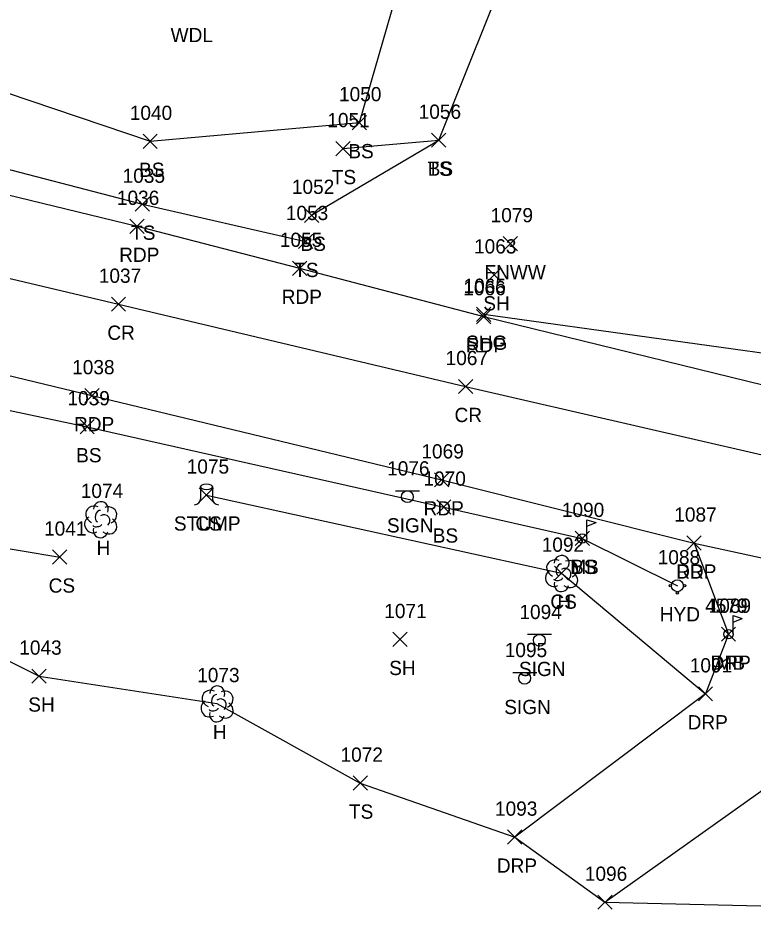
# Model space of a CAD drawing. Extents: x 1509053 to 1511576, y 400838 to 402572.
# Drawn here: x 1509149.6 to 1509252.8, y 402041.6 to 402167.8 of the extents above; entities that cross this region are included whole.
import ezdxf

# ---------------------------------------------------------------- set-up
doc = ezdxf.new("R2010")
doc.units = 0
for name, color, linetype in [('L_A', 7, 'Continuous'), ('L_I', 7, 'Continuous'), ('L_TIC', 7, 'Continuous'), ('LELB', 7, 'Continuous'), ('LMB', 7, 'Continuous'), ('LSOGP', 7, 'Continuous'), ('LTD', 7, 'Continuous'), ('LTS', 7, 'Continuous'), ('P_A', 7, 'Continuous'), ('P_I', 7, 'Continuous'), ('P_TIC', 7, 'Continuous'), ('PET', 7, 'Continuous'), ('PRC', 7, 'Continuous'), ('PSU', 7, 'Continuous'), ('R_A', 7, 'Continuous'), ('R_I', 7, 'Continuous'), ('R_TIC', 7, 'Continuous'), ('RDP', 7, 'Continuous'), ('S_A', 7, 'Continuous'), ('S_I', 7, 'Continuous'), ('SSGN', 7, 'Continuous'), ('U_A', 7, 'Continuous'), ('U_I', 7, 'Continuous'), ('UWFH', 7, 'Continuous')]:
    doc.layers.add(name, color=color, linetype=linetype)

msp = doc.modelspace()

# ---------------------------------------------------------------- linework, layer by layer
at = {"layer": 'L_TIC'}
for points in [[(1509196.52, 402152.15), (1509198.52, 402154.15)], [(1509198.52, 402152.15), (1509196.52, 402154.15)], [(1509167.15, 402149.53), (1509169.15, 402151.53)], [(1509169.15, 402149.53), (1509167.15, 402151.53)], [(1509207.66, 402149.69), (1509209.66, 402151.69)], [(1509209.66, 402149.69), (1509207.66, 402151.69)], [(1509207.66, 402149.69), (1509209.66, 402151.69)], [(1509209.66, 402149.69), (1509207.66, 402151.69)], [(1509207.66, 402149.69), (1509209.66, 402151.69)], [(1509209.66, 402149.69), (1509207.66, 402151.69)], [(1509194.23, 402148.51), (1509196.23, 402150.51)], [(1509196.23, 402148.51), (1509194.23, 402150.51)], [(1509166.06, 402140.7), (1509168.06, 402142.7)], [(1509168.06, 402140.7), (1509166.06, 402142.7)], [(1509189.81, 402139.14), (1509191.81, 402141.14)], [(1509191.81, 402139.14), (1509189.81, 402141.14)], [(1509188.96, 402135.47), (1509190.96, 402137.47)], [(1509190.96, 402135.47), (1509188.96, 402137.47)], [(1509217.72, 402135.16), (1509219.72, 402137.16)], [(1509219.72, 402135.16), (1509217.72, 402137.16)], [(1509215.43, 402130.78), (1509217.43, 402132.78)], [(1509217.43, 402130.78), (1509215.43, 402132.78)], [(1509158.31, 402109.46), (1509160.31, 402111.46)], [(1509160.31, 402109.46), (1509158.31, 402111.46)], [(1509175.05, 402099.87), (1509177.05, 402101.87)], [(1509177.05, 402099.87), (1509175.05, 402101.87)], [(1509208.37, 402098.18), (1509210.37, 402100.18)], [(1509210.37, 402098.18), (1509208.37, 402100.18)], [(1509227.8, 402093.78), (1509229.8, 402095.78)], [(1509229.8, 402093.78), (1509227.8, 402095.78)], [(1509154.46, 402091.16), (1509156.46, 402093.16)], [(1509156.46, 402091.16), (1509154.46, 402093.16)], [(1509224.88, 402088.9), (1509226.88, 402090.9)], [(1509226.88, 402088.9), (1509224.88, 402090.9)], [(1509202.21, 402079.59), (1509204.21, 402081.59)], [(1509204.21, 402079.59), (1509202.21, 402081.59)], [(1509151.56, 402074.44), (1509153.56, 402076.44)], [(1509153.56, 402074.44), (1509151.56, 402076.44)], [(1509196.64, 402059.42), (1509198.64, 402061.42)], [(1509198.64, 402059.42), (1509196.64, 402061.42)]]:
    msp.add_lwpolyline(points, dxfattribs=at)
at = {"layer": 'LELB'}
for points in [[(1509073.43, 402176.32), (1509124.36, 402165.36), (1509168.15, 402150.53), (1509197.52, 402153.15), (1509206.41, 402183.98), (1509229.57, 402218.52), (1509244.53, 402232.65)], [(1509208.66, 402150.69), (1509219.47, 402177.73), (1509241.9, 402211.24), (1509264.28, 402221.5)], [(1509070.66, 402166.02), (1509118.82, 402154.26), (1509167.06, 402141.7), (1509189.96, 402136.47)], [(1509190.81, 402140.14), (1509208.66, 402150.69)], [(1509195.23, 402149.51), (1509208.66, 402150.69)], [(1509144.92, 402113.48), (1509159.31, 402110.46)], [(1509159.31, 402110.46), (1509209.37, 402099.18), (1509228.8, 402094.78)], [(1509083.06, 402104.32), (1509155.46, 402092.16)], [(1509176.05, 402100.87), (1509225.88, 402089.9)], [(1509228.8, 402094.78), (1509242.16, 402088.13)], [(1509225.88, 402089.9), (1509246.1, 402072.96)]]:
    msp.add_lwpolyline(points, dxfattribs=at)
at = {"layer": 'LMB'}
for p, q in [((1509229.45, 402097.38), (1509230.74, 402097)), ((1509229.46, 402094.79), (1509229.46, 402097.38)), ((1509229.46, 402096.48), (1509230.74, 402096.99)), ((1509228.8, 402094.78), (1509228.8, 402094.78)), ((1509249.97, 402083.93), (1509251.26, 402083.55)), ((1509249.98, 402081.34), (1509249.98, 402083.93)), ((1509249.98, 402083.03), (1509251.26, 402083.54)), ((1509249.32, 402081.33), (1509249.32, 402081.33))]:
    msp.add_line(p, q, dxfattribs=at)
for centre in [(1509228.8, 402094.78), (1509249.32, 402081.33)]:
    msp.add_circle(centre, 0.656, dxfattribs=at)
at = {"layer": 'LSOGP'}
msp.add_lwpolyline([(1509099.68, 402257.85), (1509084.77, 402216.15), (1509076.57, 402183.15), (1509073.43, 402176.32), (1509070.66, 402166.02), (1509069.74, 402162.61), (1509066.35, 402150.83), (1509063.17, 402139.09), (1509061.77, 402134.39), (1509061.54, 402133.56), (1509058.33, 402126.15), (1509055.36, 402108.79), (1509088.64, 402089.81), (1509104.93, 402090.55), (1509139.24, 402082.08), (1509152.55, 402075.44), (1509177.52, 402071.59), (1509197.64, 402060.42), (1509219.32, 402052.84), (1509231.98, 402043.7), (1509281.69, 402042.53)], dxfattribs=at)
at = {"layer": 'LTD'}
for p, q in [((1509161.19, 402097.45), (1509161.19, 402097.45)), ((1509161.19, 402097.45), (1509161.19, 402097.45)), ((1509225.88, 402089.9), (1509225.88, 402089.9)), ((1509225.88, 402089.9), (1509225.88, 402089.9)), ((1509177.52, 402071.59), (1509177.52, 402071.59)), ((1509177.52, 402071.59), (1509177.52, 402071.59))]:
    msp.add_line(p, q, dxfattribs=at)
for centre in [(1509161.23, 402098.88), (1509225.92, 402091.33), (1509177.57, 402073.02)]:
    msp.add_arc(centre, 1.05, 335.5272, 180.9563, dxfattribs=at)
for centre, major_axis, ratio, start_param, end_param in [((1509160.39, 402098.11), (1.21, -0.51), 0.895232, 1.570796, 4.712389), ((1509162.23, 402098.03), (-1.14, -0.48), 0.949671, 1.570796, 4.712389), ((1509160.98, 402097.9), (-0.208, -0.792), 0.645439, 3.141593, 6.283185), ((1509161.69, 402097.28), (-0.5, 0.667), 0.989748, 3.141593, 6.283185), ((1509160.1, 402096.74), (0.58, -1.04), 0.959034, 3.141593, 6.283185), ((1509160.73, 402096.69), (-0.625, -0.083), 0.423636, 0, 3.141593), ((1509162.19, 402096.61), (-1.09, 0.79), 0.841452, 1.570796, 4.712389), ((1509161.19, 402095.95), (0.26, 1.06), 0.942809, 1.570796, 4.712389), ((1509225.09, 402090.57), (1.21, -0.51), 0.895232, 1.570796, 4.712389), ((1509226.92, 402090.48), (-1.14, -0.48), 0.949671, 1.570796, 4.712389), ((1509225.67, 402090.36), (-0.208, -0.792), 0.645439, 3.141593, 6.283185), ((1509226.38, 402089.73), (-0.5, 0.667), 0.989748, 3.141593, 6.283185), ((1509224.79, 402089.19), (0.58, -1.04), 0.959034, 3.141593, 6.283185), ((1509225.42, 402089.15), (-0.625, -0.083), 0.423636, 0, 3.141593), ((1509226.88, 402089.07), (-1.09, 0.79), 0.841452, 1.570796, 4.712389), ((1509225.88, 402088.4), (0.26, 1.06), 0.942809, 1.570796, 4.712389), ((1509176.73, 402072.26), (1.21, -0.51), 0.895232, 1.570796, 4.712389), ((1509177.31, 402072.05), (-0.208, -0.792), 0.645439, 3.141593, 6.283185), ((1509178.56, 402072.17), (-1.14, -0.48), 0.949671, 1.570796, 4.712389), ((1509176.44, 402070.88), (0.58, -1.04), 0.959034, 3.141593, 6.283185), ((1509178.02, 402071.42), (-0.5, 0.667), 0.989748, 3.141593, 6.283185), ((1509178.52, 402070.76), (-1.09, 0.79), 0.841452, 1.570796, 4.712389), ((1509177.52, 402070.09), (0.26, 1.06), 0.942809, 1.570796, 4.712389), ((1509177.06, 402070.84), (-0.625, -0.083), 0.423636, 0, 3.141593)]:
    msp.add_ellipse(centre, major_axis=major_axis, ratio=ratio, start_param=start_param, end_param=end_param, dxfattribs=at)
at = {"layer": 'LTS'}
for p, q in [((1509175.23, 402102.01), (1509175.23, 402100.34)), ((1509176.89, 402101.84), (1509176.89, 402102.01)), ((1509176.89, 402102.01), (1509176.89, 402100.34)), ((1509176.06, 402100.86), (1509176.06, 402100.86)), ((1509176.06, 402100.86), (1509176.06, 402100.86)), ((1509176.06, 402100.84), (1509176.06, 402100.84))]:
    msp.add_line(p, q, dxfattribs=at)
msp.add_circle((1509176.06, 402100.86), 0.0833, dxfattribs=at)
for centre, start, end in [((1509174.39, 402100.34), 270, 360), ((1509177.73, 402100.34), 180, 270)]:
    msp.add_arc(centre, 0.833, start, end, dxfattribs=at)
msp.add_ellipse((1509176.06, 402102.01), major_axis=(-0.833, 0), ratio=0.5, dxfattribs=at)
at = {"layer": 'P_TIC'}
for points in [[(1509165.31, 402137.6), (1509167.31, 402139.6)], [(1509167.31, 402137.6), (1509165.31, 402139.6)], [(1509188.12, 402131.7), (1509190.12, 402133.7)], [(1509190.12, 402131.7), (1509188.12, 402133.7)], [(1509162.71, 402126.66), (1509164.71, 402128.66)], [(1509164.71, 402126.66), (1509162.71, 402128.66)], [(1509213.96, 402125.25), (1509215.96, 402127.25)], [(1509215.96, 402125.25), (1509213.96, 402127.25)], [(1509213.97, 402124.92), (1509215.97, 402126.92)], [(1509215.97, 402124.92), (1509213.97, 402126.92)], [(1509211.43, 402115.11), (1509213.43, 402117.11)], [(1509213.43, 402115.11), (1509211.43, 402117.11)], [(1509158.98, 402113.82), (1509160.98, 402115.82)], [(1509160.98, 402113.82), (1509158.98, 402115.82)], [(1509208.05, 402102), (1509210.05, 402104)], [(1509210.05, 402102), (1509208.05, 402104)], [(1509243.49, 402093.13), (1509245.49, 402095.13)], [(1509245.49, 402093.13), (1509243.49, 402095.13)]]:
    msp.add_lwpolyline(points, dxfattribs=at)
at = {"layer": 'PET'}
for points in [[(1509069.74, 402162.61), (1509117.95, 402150.34), (1509166.31, 402138.6), (1509189.12, 402132.7), (1509214.97, 402125.92), (1509263.51, 402114.05), (1509312.14, 402102.42), (1509361.01, 402091.29), (1509409.6, 402078.35), (1509458.22, 402062.29), (1509505.25, 402041.71), (1509550.77, 402018.3), (1509593.93, 401993.28)], [(1509063.17, 402139.09), (1509112.19, 402126.33), (1509159.98, 402114.82), (1509209.05, 402103), (1509244.49, 402094.13), (1509308.65, 402080.15), (1509355.93, 402069.3), (1509402.46, 402055.88), (1509449.73, 402039.91), (1509495.54, 402020.72), (1509539.16, 401999.24), (1509581.25, 401974.02)]]:
    msp.add_lwpolyline(points, dxfattribs=at)
at = {"layer": 'PRC'}
msp.add_lwpolyline([(1509066.35, 402150.83), (1509115.03, 402139.18), (1509163.71, 402127.66), (1509212.43, 402116.11), (1509261.18, 402104.85), (1509309.89, 402093.3), (1509358.23, 402080.96), (1509406.48, 402067.02), (1509453.83, 402051.04), (1509500, 402031.81), (1509544.56, 402009.22), (1509587.94, 401984.24)], dxfattribs=at)
at = {"layer": 'PSU'}
msp.add_lwpolyline([(1509214.96, 402126.25), (1509264.82, 402119.33), (1509313.18, 402106.28), (1509361.01, 402091.29)], dxfattribs=at)
at = {"layer": 'R_TIC'}
for points in [[(1509243.49, 402093.13), (1509245.49, 402095.13)], [(1509245.49, 402093.13), (1509243.49, 402095.13)], [(1509248.32, 402080.33), (1509250.32, 402082.33)], [(1509250.32, 402080.33), (1509248.32, 402082.33)], [(1509245.1, 402071.96), (1509247.1, 402073.96)], [(1509247.1, 402071.96), (1509245.1, 402073.96)], [(1509218.32, 402051.84), (1509220.32, 402053.84)], [(1509220.32, 402051.84), (1509218.32, 402053.84)], [(1509230.98, 402042.7), (1509232.98, 402044.7)], [(1509232.98, 402042.7), (1509230.98, 402044.7)]]:
    msp.add_lwpolyline(points, dxfattribs=at)
at = {"layer": 'RDP'}
for points in [[(1509244.49, 402094.13), (1509249.32, 402081.33), (1509246.1, 402072.96), (1509219.32, 402052.84)], [(1509231.98, 402043.7), (1509261.59, 402064.77), (1509283.73, 402075.33), (1509306.74, 402079.22)]]:
    msp.add_lwpolyline(points, dxfattribs=at)
at = {"layer": 'SSGN'}
for p, q in [((1509202.6, 402101.47), (1509205.94, 402101.47)), ((1509204.25, 402100.63), (1509204.25, 402100.63)), ((1509221.13, 402081.31), (1509224.46, 402081.31)), ((1509222.78, 402080.47), (1509222.78, 402080.47)), ((1509219.06, 402075.97), (1509222.4, 402075.97)), ((1509220.71, 402075.14), (1509220.71, 402075.14))]:
    msp.add_line(p, q, dxfattribs=at)
for centre in [(1509204.25, 402100.63), (1509222.78, 402080.47), (1509220.71, 402075.14)]:
    msp.add_circle(centre, 0.833, dxfattribs=at)
at = {"layer": 'UWFH'}
msp.add_line((1509242.16, 402088.13), (1509242.16, 402088.13), dxfattribs=at)
for centre, radius in [((1509241.16, 402088.13), 0.167), ((1509242.16, 402088.13), 0.833), ((1509243.16, 402088.13), 0.167), ((1509242.16, 402087.13), 0.167)]:
    msp.add_circle(centre, radius, dxfattribs=at)

# ---------------------------------------------------------------- texts
at = {"layer": 'L_A'}
for s, p in [('WDL', (1509171.02, 402164.45)), ('BS', (1509195.96, 402148.15)), ('BS', (1509166.59, 402145.53)), ('TS', (1509207.07, 402145.69)), ('TS', (1509207.07, 402145.69)), ('BS', (1509207.1, 402145.69)), ('TS', (1509193.64, 402144.51)), ('TS', (1509165.47, 402136.7)), ('BS', (1509189.25, 402135.14)), ('TS', (1509188.37, 402131.47)), ('FNWW', (1509215.07, 402131.16)), ('SH', (1509214.91, 402126.78)), ('BS', (1509157.76, 402105.46)), ('STUMP', (1509171.48, 402095.87)), ('CS', (1509174.5, 402095.87)), ('BS', (1509207.81, 402094.18)), ('H', (1509160.62, 402092.44)), ('MB', (1509227.11, 402089.78)), ('BS', (1509227.24, 402089.78)), ('CS', (1509153.9, 402087.16)), ('CS', (1509224.32, 402084.9)), ('H', (1509225.31, 402084.9)), ('MB', (1509247.63, 402076.33)), ('SH', (1509201.7, 402075.59)), ('SH', (1509151.04, 402070.45)), ('H', (1509176.95, 402066.59)), ('TS', (1509196.05, 402055.42))]:
    msp.add_text(s, height=2, dxfattribs=at).set_placement(p)
at = {"layer": 'L_I'}
for s, p in [('1050', (1509194.66, 402156.15)), ('1040', (1509165.29, 402153.53)), ('1056', (1509205.84, 402153.69)), ('1056', (1509205.84, 402153.69)), ('1056', (1509205.84, 402153.69)), ('1051', (1509193.02, 402152.51)), ('1035', (1509164.29, 402144.7)), ('1052', (1509188.04, 402143.14)), ('1053', (1509187.19, 402139.47)), ('1079', (1509215.94, 402139.16)), ('1063', (1509213.61, 402134.78)), ('1039', (1509156.54, 402113.46)), ('1075', (1509173.28, 402103.87)), ('1075', (1509173.28, 402103.87)), ('1070', (1509206.51, 402102.18)), ('1074', (1509158.41, 402100.45)), ('1090', (1509225.94, 402097.78)), ('1090', (1509225.94, 402097.78)), ('1041', (1509153.26, 402095.16)), ('1092', (1509223.11, 402092.9)), ('1092', (1509223.11, 402092.9)), ('1071', (1509201.01, 402083.59)), ('4579', (1509246.05, 402084.33)), ('1043', (1509149.78, 402078.45)), ('1073', (1509174.75, 402074.59)), ('1072', (1509194.87, 402063.42))]:
    msp.add_text(s, height=2, dxfattribs=at).set_placement(p)
at = {"layer": 'P_A'}
for s, p in [('RDP', (1509163.8, 402133.6)), ('RDP', (1509186.61, 402127.7)), ('CR', (1509162.14, 402122.66)), ('SHG', (1509212.49, 402121.25)), ('RDP', (1509212.46, 402120.92)), ('CR', (1509210.87, 402111.11)), ('RDP', (1509157.46, 402109.82)), ('RDP', (1509206.53, 402098)), ('RDP', (1509241.98, 402089.13))]:
    msp.add_text(s, height=2, dxfattribs=at).set_placement(p)
at = {"layer": 'P_I'}
for s, p in [('1036', (1509163.48, 402141.6)), ('1055', (1509186.35, 402135.7)), ('1037', (1509160.94, 402130.66)), ('1066', (1509212.1, 402128.92)), ('1065', (1509212.14, 402129.25)), ('1067', (1509209.62, 402119.11)), ('1038', (1509157.2, 402117.82)), ('1069', (1509206.22, 402106)), ('1087', (1509241.72, 402097.13))]:
    msp.add_text(s, height=2, dxfattribs=at).set_placement(p)
at = {"layer": 'R_A'}
for p in [(1509241.98, 402089.13), (1509246.81, 402076.33), (1509243.59, 402067.96), (1509216.81, 402047.84)]:
    msp.add_text('DRP', height=2, dxfattribs=at).set_placement(p)
at = {"layer": 'R_I'}
for s, p in [('1087', (1509241.72, 402097.13)), ('1089', (1509246.54, 402084.33)), ('1091', (1509243.89, 402075.96)), ('1093', (1509216.55, 402055.84)), ('1096', (1509229.16, 402046.7))]:
    msp.add_text(s, height=2, dxfattribs=at).set_placement(p)
at = {"layer": 'S_A'}
for p in [(1509201.39, 402095.61), (1509219.91, 402075.45), (1509217.85, 402070.11)]:
    msp.add_text('SIGN', height=2, dxfattribs=at).set_placement(p)
at = {"layer": 'S_I'}
for s, p in [('1076', (1509201.41, 402103.61)), ('1094', (1509219.98, 402083.45)), ('1095', (1509217.92, 402078.11))]:
    msp.add_text(s, height=2, dxfattribs=at).set_placement(p)
at = {"layer": 'U_A'}
msp.add_text('HYD', height=2, dxfattribs=at).set_placement((1509239.68, 402083.13))
at = {"layer": 'U_I'}
msp.add_text('1088', height=2, dxfattribs=at).set_placement((1509239.39, 402091.13))

doc.saveas('drawing.dxf')
